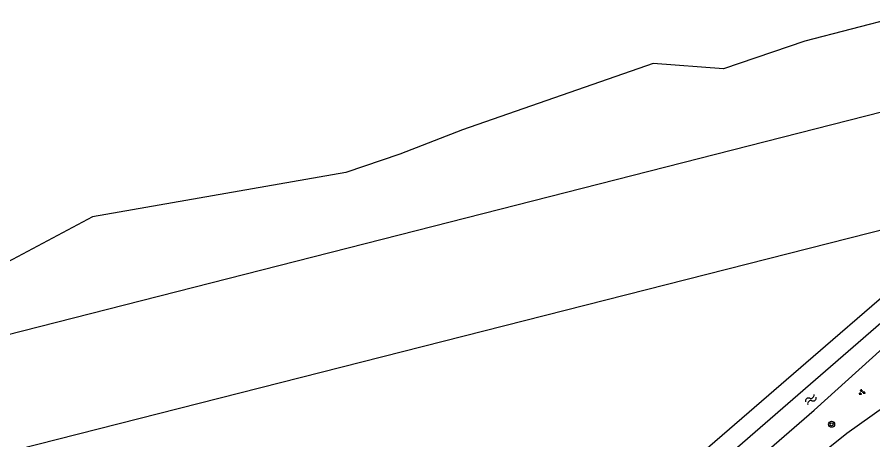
# Model space of a CAD drawing. Extents: x 133000 to 136000, y 400500 to 403500.
# Drawn here: x 133865.4 to 133978.7, y 401536.5 to 401592.5 of the extents above; entities that cross this region are included whole.
import ezdxf

# ---------------------------------------------------------------- set-up
doc = ezdxf.new("R2010")
doc.units = 0
for name, color, linetype in [('gg-kntw-bovenkant insteek waterloop', 7, 'Continuous'), ('gt-grn-groengrens', 7, 'Continuous'), ('gt-symb-boom', 7, 'Continuous'), ('gt-symb-groenvak', 7, 'Continuous'), ('gt-symb-watersymbool', 7, 'Continuous')]:
    doc.layers.add(name, color=color, linetype=linetype)

# ---------------------------------------------------------------- blocks, each defined once
blk = doc.blocks.new('gt0-BOOM')
at = {"layer": 'gt-symb-boom'}
for radius in [0.4, 0.2]:
    blk.add_circle((0, 0), radius, dxfattribs=at)
blk = doc.blocks.new('gt0-WA')
at = {"layer": 'gt-symb-watersymbool'}
for centre, start, end in [((-0.32, 0.02), 28.0725, 151.9275), ((0.43, 0.42), 208.0725, 331.9275), ((-0.32, -0.43), 28.0725, 151.9275), ((0.43, -0.03), 208.0725, 331.9275)]:
    blk.add_arc(centre, 0.425, start, end, dxfattribs=at)
blk = doc.blocks.new('gt0-GRVAK')
at = {"layer": 'gt-symb-groenvak'}
for p, q in [((-0.11, 0.19), (-0.23, 0.24)), ((-0.18, 0.15), (0.09, 0.15)), ((-0.09, 0.21), (-0.16, 0.32)), ((-0.05, 0.21), (-0.05, 0.39)), ((0, 0.21), (0.06, 0.32)), ((0.01, 0.19), (0.13, 0.24)), ((0.26, -0.05), (0.2, 0.06)), ((0.3, -0.05), (0.3, 0.13)), ((0.35, -0.05), (0.41, 0.06)), ((-0.25, -0.23), (-0.36, -0.18)), ((-0.32, -0.26), (-0.05, -0.26)), ((-0.23, -0.21), (-0.29, -0.1)), ((-0.18, -0.2), (-0.18, -0.02)), ((-0.14, -0.21), (-0.07, -0.1)), ((-0.12, -0.23), (0, -0.18)), ((0.24, -0.07), (0.12, -0.02)), ((0.17, -0.11), (0.44, -0.11)), ((0.37, -0.07), (0.49, -0.02))]:
    blk.add_line(p, q, dxfattribs=at)

msp = doc.modelspace()

# ---------------------------------------------------------------- linework, layer by layer
at = {"layer": 'gg-kntw-bovenkant insteek waterloop'}
for points in [[(133919.41, 401500), (133948.49, 401524.89), (133983.39, 401555.2), (134000, 401569.35)], [(133924.26, 401500), (133970.91, 401540.49), (133988.67, 401556.5), (134000, 401566.15)], [(133981.25, 401541.28), (133980.28, 401540.96), (133975.24, 401537.36), (133962.73, 401527.33), (133932.65, 401500)]]:
    msp.add_lwpolyline(points, dxfattribs=at)
at = {"layer": 'gt-grn-groengrens'}
for points in [[(133999.75, 401585.05), (133995.4, 401590.81), (133981.93, 401592.52), (133969.68, 401589.34), (133958.91, 401585.66), (133949.6, 401586.4), (133924.38, 401577.58), (133916.08, 401574.38), (133908.95, 401571.95), (133875.4, 401566.07), (133852.86, 401554.06), (133850.18, 401546.92)], [(133850.18, 401546.92), (133918.26, 401564.28), (133999.75, 401585.05)], [(133876.08, 401465.65), (133973.41, 401549.83), (133981.76, 401557.09), (133987.2, 401561.73), (133983.64, 401565.3), (133849.23, 401531.11)]]:
    msp.add_lwpolyline(points, dxfattribs=at)

# ---------------------------------------------------------------- block references
at = {"layer": 'gt-symb-boom'}
msp.add_blockref('gt0-BOOM', (133973.23, 401538.6), dxfattribs=at)
at = {"layer": 'gt-symb-groenvak'}
msp.add_blockref('gt0-GRVAK', (133977.22, 401542.85), dxfattribs=at)
at = {"layer": 'gt-symb-watersymbool', "rotation": 40.98653320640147}
msp.add_blockref('gt0-WA', (133970.44, 401541.85), dxfattribs=at)

doc.saveas('drawing.dxf')
